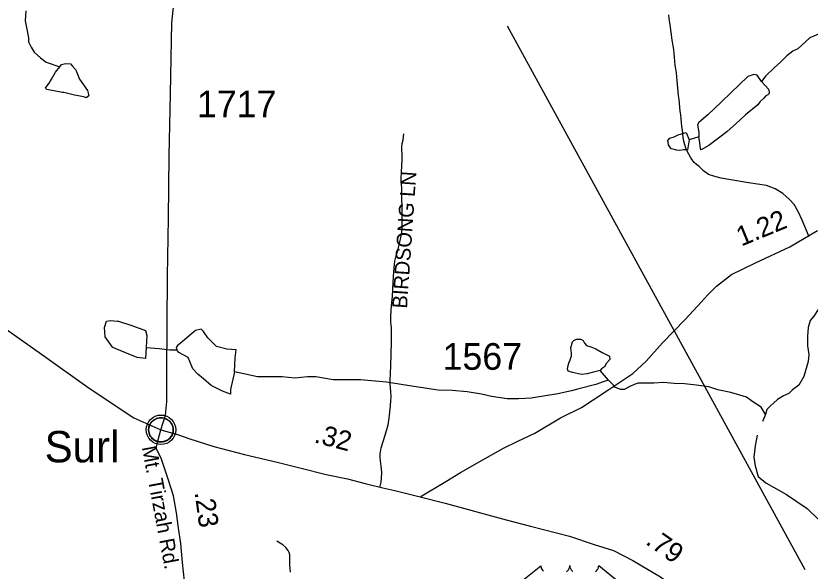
# Model space of a CAD drawing. Extents: x 1950930 to 2061844, y 904556 to 1017002.
# Drawn here: x 2029357 to 2034415, y 943156 to 946694 of the extents above; entities that cross this region are included whole.
import ezdxf

# ---------------------------------------------------------------- set-up
doc = ezdxf.new("R2010")
doc.units = 0
for name, color, linetype in [('Exist Civil Demographics Community CELL', 7, 'Continuous'), ('Exist Civil Demographics Community Label', 7, 'Continuous'), ('Exist Hydrographic Creek Single Shore', 7, 'Continuous'), ('Exist Hydrographic Misc Water Feature', 7, 'Continuous'), ('Exist Road Non-System Type 51', 7, 'Continuous'), ('Exist Road Non-System Type 51 Label', 7, 'Continuous'), ('Exist Road Primary US Attributed', 7, 'Continuous'), ('Exist Road Primary US Mileage Hundredths English Label', 7, 'Continuous'), ('Exist Road Primary US Shield CELL', 7, 'Continuous'), ('Exist Road Primary US Structure Standard Bridge CELL', 7, 'Continuous'), ('Exist Road Primary US Structure Standard Bridge Number Label', 7, 'Continuous'), ('Exist Road Secondary Type 51 Attributed', 7, 'Continuous'), ('Exist Road Secondary Type 51 Label', 7, 'Continuous'), ('Exist Road Secondary Type 51 Number Label', 7, 'Continuous')]:
    doc.layers.add(name, color=color, linetype=linetype)

msp = doc.modelspace()

# ---------------------------------------------------------------- linework, layer by layer
at = {"layer": 'Exist Civil Demographics Community CELL'}
msp.add_lwpolyline([(2030202.9, 944068.8), (2030203.9, 944074.4), (2030205.7, 944080.9), (2030208.6, 944088.1), (2030211.6, 944093.9), (2030214.9, 944099.6), (2030218.7, 944104.7), (2030222.6, 944109.1), (2030227.2, 944113.7), (2030232.7, 944118.3), (2030238.2, 944122), (2030243, 944124.8), (2030248.1, 944127.3), (2030253.6, 944129.6), (2030259.2, 944131.4), (2030263.5, 944132.6), (2030268.4, 944133.3), (2030272.5, 944134), (2030278.9, 944134.3), (2030283.3, 944134.2), (2030289, 944133.9), (2030293.9, 944133.2), (2030298.8, 944132.2), (2030303.8, 944130.8), (2030309, 944128.8), (2030315.6, 944125.9), (2030321.9, 944122.4), (2030326.9, 944118.9), (2030332.1, 944114.9), (2030335.4, 944111.7), (2030339.5, 944107.3), (2030343.4, 944102.7), (2030346.5, 944098.1), (2030349.6, 944093.1), (2030352, 944087.9), (2030354.1, 944082.9), (2030355.7, 944077.9), (2030356.9, 944073.3), (2030358, 944067.2), (2030358.7, 944062.5), (2030358.9, 944056.5), (2030358.7, 944050.7), (2030358.2, 944045), (2030357.2, 944039.6), (2030355.6, 944033.4), (2030353.7, 944027.6), (2030351.4, 944022.5), (2030348.2, 944016.5), (2030345, 944011.2), (2030341.5, 944006.5), (2030337.3, 944001.7), (2030332, 943996.8), (2030327, 943992.7), (2030322, 943989.2), (2030317.6, 943986.7), (2030310.8, 943983.5), (2030303.7, 943980.8), (2030297.7, 943979.3), (2030291.1, 943978), (2030286.7, 943977.5), (2030282.2, 943977.3), (2030276.6, 943977.3), (2030272.3, 943977.7), (2030266.7, 943978.4), (2030260.8, 943979.7), (2030256.2, 943981), (2030251, 943982.9), (2030246.4, 943984.9), (2030242.5, 943987.1), (2030235.7, 943991.2), (2030230.1, 943995.5), (2030225.2, 944000), (2030220.8, 944004.8), (2030217.6, 944008.8), (2030214.6, 944013), (2030210.5, 944020.1), (2030208.8, 944023.6), (2030207.1, 944027.6), (2030204.5, 944035.8), (2030202.9, 944042.9), (2030202.3, 944048), (2030201.9, 944054.3), (2030201.9, 944059), (2030202.4, 944065.5)], close=True, dxfattribs=at)
msp.add_lwpolyline([(2030202.9, 944068.8), (2030203.9, 944074.4), (2030205.7, 944080.9), (2030208.6, 944088.1), (2030211.6, 944093.9), (2030214.9, 944099.6), (2030218.7, 944104.7), (2030222.6, 944109.1), (2030227.2, 944113.7), (2030232.7, 944118.3), (2030238.2, 944122), (2030243, 944124.8), (2030248.1, 944127.3), (2030253.6, 944129.6), (2030259.2, 944131.4), (2030263.5, 944132.6), (2030268.4, 944133.3), (2030272.5, 944134), (2030278.9, 944134.3), (2030283.3, 944134.2), (2030289, 944133.9), (2030293.9, 944133.2), (2030298.8, 944132.2), (2030303.8, 944130.8), (2030309, 944128.8), (2030315.6, 944125.9), (2030321.9, 944122.4), (2030326.9, 944118.9), (2030332.1, 944114.9), (2030335.4, 944111.7), (2030339.5, 944107.3), (2030343.4, 944102.7), (2030346.5, 944098.1), (2030349.6, 944093.1), (2030352, 944087.9), (2030354.1, 944082.9), (2030355.7, 944077.9), (2030356.9, 944073.3), (2030358, 944067.2), (2030358.7, 944062.5), (2030358.9, 944056.5), (2030358.7, 944050.7), (2030358.2, 944045), (2030357.2, 944039.6), (2030355.6, 944033.4), (2030353.7, 944027.6), (2030351.4, 944022.5), (2030348.2, 944016.5), (2030345, 944011.2), (2030341.5, 944006.5), (2030337.3, 944001.7), (2030332, 943996.8), (2030327, 943992.7), (2030322, 943989.2), (2030317.6, 943986.7), (2030310.8, 943983.5), (2030303.7, 943980.8), (2030297.7, 943979.3), (2030291.1, 943978), (2030286.7, 943977.5), (2030282.2, 943977.3), (2030276.6, 943977.3), (2030272.3, 943977.7), (2030266.7, 943978.4), (2030260.8, 943979.7), (2030256.2, 943981), (2030251, 943982.9), (2030246.4, 943984.9), (2030242.5, 943987.1), (2030235.7, 943991.2), (2030230.1, 943995.5), (2030225.2, 944000), (2030220.8, 944004.8), (2030217.6, 944008.8), (2030214.6, 944013), (2030210.5, 944020.1), (2030208.8, 944023.6), (2030207.1, 944027.6), (2030204.5, 944035.8), (2030202.9, 944042.9), (2030202.3, 944048), (2030201.9, 944054.3), (2030201.9, 944059), (2030202.4, 944065.5)], close=True, dxfattribs=at)
for centre, radius in [((2030280.6, 944056.4), 94.3), ((2030280.6, 944056.4), 94.3), ((2030280.3, 944056.6), 76.7), ((2030280.3, 944056.6), 76.7)]:
    msp.add_circle(centre, radius, dxfattribs=at)
at = {"layer": 'Exist Hydrographic Creek Single Shore'}
for points in [[(2034660.9, 945029.3), (2034637.9, 945000.3), (2034579.7, 944930.3), (2034542, 944884.2), (2034509.9, 944856.3), (2034465.9, 944824), (2034437.8, 944780), (2034413.9, 944752.3), (2034401.8, 944708.2), (2034398, 944652.2), (2034398.1, 944592.1), (2034406.1, 944536.2), (2034401.9, 944492.3), (2034374, 944396), (2034342, 944339.9), (2034302.1, 944312.2), (2034278.3, 944288.1), (2034244.1, 944272.1), (2034206.3, 944249.9), (2034182.1, 944226.1), (2034162.1, 944210.1), (2034138.3, 944186), (2034130.1, 944154)], [(2034077, 944023), (2034064.3, 943953.9), (2034056.5, 943881.8), (2034064.6, 943825.9), (2034084.5, 943757.9), (2034132.6, 943717.8), (2034264.6, 943643.9), (2034396.6, 943556.1), (2034468.7, 943484.1), (2034508.7, 943468.2), (2034520.7, 943460), (2034536.6, 943452.2), (2034552.7, 943420.3), (2034568.5, 943394.1)]]:
    msp.add_lwpolyline(points, dxfattribs=at)
at = {"layer": 'Exist Hydrographic Misc Water Feature'}
for points in [[(2029420.9, 946727.2), (2029416.6, 946663.3), (2029424.9, 946619.2), (2029437, 946553.3), (2029436.8, 946529.3), (2029452.8, 946495.2), (2029472.8, 946463.3), (2029512.8, 946427.3), (2029548.9, 946399.3), (2029636.9, 946369.3)], [(2034568.9, 946594.3), (2034493, 946588.3), (2034412.8, 946554.2), (2034336.9, 946484.3), (2034305.1, 946468.2), (2034267.1, 946440.1), (2034228.8, 946400.2), (2034185.1, 946364), (2034133.1, 946311.9), (2034105.2, 946276.1)], [(2029636.9, 946369.3), (2029647.1, 946383.5), (2029664.9, 946387.4), (2029681, 946391.4), (2029704.9, 946387.6), (2029717.1, 946373.5), (2029737, 946351.5), (2029741.1, 946343.5), (2029761, 946291.6), (2029813, 946217.6), (2029821.2, 946185.6), (2029805.1, 946171.5), (2029789.2, 946177.4), (2029729, 946189.5), (2029661.1, 946205.4), (2029652.9, 946205.5), (2029552.9, 946225.3), (2029544.9, 946233.4), (2029553, 946245.3), (2029569.1, 946265.4), (2029582.8, 946291.3), (2029609, 946335.4), (2029636.9, 946369.3)], [(2034105.2, 946276.1), (2034077.1, 946316), (2034056.9, 946320.1), (2034016.9, 946308.1), (2033909.1, 946204), (2033849.1, 946143.9), (2033763.1, 946063.6), (2033721.3, 946027.7), (2033705.3, 946015.6), (2033697.1, 945999.7), (2033705.3, 945951.6), (2033705.4, 945923.7)], [(2034105.2, 946276.1), (2034149.1, 946227.9), (2034153, 946208.1), (2034153.1, 946199.9), (2034145.1, 946191.9), (2034133.1, 946183.9), (2034117, 946167.9), (2034097.3, 946147.9), (2034081.1, 946127.9), (2034003.3, 946063.9), (2033967.2, 946029.9), (2033885.2, 945955.8), (2033769.2, 945867.9), (2033721.4, 945839.7), (2033717.3, 945847.7), (2033713.4, 945867.8), (2033709.2, 945899.7), (2033705.4, 945923.7)], [(2033645.2, 945903.6), (2033633.4, 945839.5), (2033609.1, 945839.7), (2033585.4, 945835.6), (2033561.2, 945837.8), (2033559.3, 945839.8), (2033529.2, 945847.6), (2033513.3, 945871.6), (2033509.3, 945899.5), (2033521.1, 945915.7), (2033549.2, 945923.7), (2033561.1, 945929.7), (2033573.4, 945935.6), (2033625.2, 945951.6), (2033645.2, 945903.6)], [(2033705.4, 945923.7), (2033645.2, 945903.6)], [(2030186, 944581.6), (2030181.9, 944509.8), (2030129.9, 944517.7), (2030050.1, 944549.6), (2029974, 944581.7), (2029972.1, 944583.4), (2029925.9, 944649.6), (2029921.8, 944709.4), (2029933.8, 944749.6), (2029957.9, 944753.7), (2030003.7, 944749.4), (2030010, 944749.6), (2030094.1, 944721.6), (2030182, 944689.6), (2030189.9, 944657.6), (2030186, 944581.6)], [(2030748.2, 944425.9), (2030752, 944514.1), (2030759.9, 944566.1), (2030700, 944569.9), (2030634.1, 944588), (2030580, 944642), (2030552, 944681.9), (2030535.9, 944697.7), (2030500, 944689.9), (2030402.1, 944605.6), (2030386.1, 944593.8), (2030378, 944581.9), (2030381.9, 944565.7)], [(2033078, 944435.4), (2033026.1, 944421.3), (2032994.1, 944413.1), (2032958, 944409.3), (2032902.1, 944421.3), (2032874, 944429.1), (2032870.1, 944445.2), (2032874.1, 944465.2), (2032878.1, 944481.2), (2032886.1, 944503.3), (2032892, 944521.2), (2032894.1, 944525.1), (2032894.2, 944545.2), (2032890, 944579.4), (2032901.9, 944617.2), (2032909.9, 944625.2), (2032925.9, 944633.1), (2032954.1, 944633.2), (2032970, 944625.3), (2032977.9, 944609.4), (2032990, 944593.4), (2033011.9, 944587.4), (2033018.1, 944585.3), (2033050, 944573.4), (2033090.2, 944549.3), (2033137.9, 944525.3), (2033138.1, 944505.3), (2033118, 944481.5), (2033106, 944457.4), (2033086, 944445.4), (2033078, 944435.4)], [(2030186, 944581.6), (2030269.8, 944573.6), (2030337.9, 944565.6), (2030381.9, 944565.7)], [(2030748.2, 944425.9), (2030724.2, 944314.1), (2030724.2, 944283.9), (2030672.1, 944302.1), (2030600, 944338), (2030552, 944382), (2030516.2, 944410), (2030484.1, 944445.8), (2030454.1, 944517.9), (2030394, 944549.7), (2030381.9, 944565.7)], [(2033130.2, 944373.2), (2033078, 944435.4)], [(2033130.2, 944373.2), (2033102.1, 944365.3), (2033050.2, 944345.4), (2032942.3, 944317.4), (2032894.1, 944305.3), (2032808.1, 944285.1), (2032730, 944273.2), (2032638.1, 944257.1), (2032558.3, 944253.2), (2032486.1, 944253), (2032386, 944268.9), (2032322, 944283), (2032230.1, 944298.7), (2032134.1, 944306.9), (2032046.2, 944308.7), (2031890.2, 944332.6), (2031716.2, 944360.5), (2031552.1, 944374.4), (2031472, 944374.4), (2031376.2, 944374.5), (2031266, 944394.1), (2031214.2, 944394.2), (2031132, 944386.1), (2031052.1, 944394.3), (2030964.1, 944394.1), (2030896.2, 944393.9), (2030808, 944414.1), (2030748.2, 944425.9)], [(2034130.1, 944154), (2034102.2, 944201.8), (2034050, 944233.7), (2034010.3, 944263.8), (2033910.2, 944293.7), (2033826.2, 944311.9), (2033770.2, 944329.8), (2033690, 944341.6), (2033614, 944349.8), (2033548.1, 944351.5), (2033480, 944357.5), (2033420.2, 944353.4), (2033372.3, 944353.5), (2033320.1, 944353.6), (2033294, 944345.6), (2033266.1, 944331.4), (2033230, 944313.4), (2033206, 944313.3), (2033170.2, 944327.4), (2033162, 944341.4), (2033130.2, 944373.2)], [(2034130.1, 944154), (2034110.5, 944109.4)]]:
    msp.add_lwpolyline(points, dxfattribs=at)
at = {"layer": 'Exist Road Non-System Type 51'}
for points in [[(2034407.9, 945286.4), (2034364.5, 945391.6), (2034341.4, 945443.4), (2034312.6, 945491.3), (2034283.9, 945523.9), (2034241.8, 945563.2), (2034191.9, 945591.9), (2034136.2, 945613.1), (2034021.2, 945631.2), (2033909.1, 945649.5), (2033847.8, 945660), (2033808.5, 945670.6), (2033768.1, 945684), (2033734.6, 945707), (2033707, 945733.4), (2033691.4, 945746.7), (2033676.6, 945760.6), (2033663.9, 945777), (2033652, 945793.9), (2033641.6, 945812.2), (2033631.9, 945830.9), (2033623.5, 945851.6), (2033616.6, 945872.8), (2033610.1, 945895.2), (2033606.2, 945918.9), (2033603.2, 945942), (2033600.8, 945966.2), (2033597.2, 945989.9), (2033595.2, 946014.2), (2033593.4, 946038.4), (2033590.9, 946062.7), (2033587.9, 946086.4), (2033585.4, 946110.6), (2033582.9, 946136.8), (2033579.9, 946161.6), (2033577, 946185.9), (2033575, 946210.1), (2033571.5, 946234.4), (2033570, 946256.9), (2033567.5, 946281.1), (2033565, 946306.6), (2033563, 946330.9), (2033559.1, 946355.8), (2033555.1, 946380), (2033552.6, 946405.5), (2033550.1, 946430.4), (2033548.1, 946455.2), (2033545.8, 946478.9), (2033542.8, 946503.8), (2033538.8, 946528.1), (2033534.8, 946552.9), (2033530.9, 946577.2), (2033527.9, 946601.5), (2033524.4, 946626.4), (2033521, 946650.6), (2033517, 946674.9), (2033514, 946700.4)], [(2031674.6, 943689.9), (2031683.5, 943723.6), (2031684.4, 943746.6), (2031686.9, 943785.6), (2031683.5, 943824.6), (2031677.6, 943859.4), (2031675.9, 943879.8), (2031675.9, 943903.6), (2031682.6, 943942.6), (2031708.1, 944021.6), (2031727.6, 944087.8), (2031733.1, 944129.8), (2031741.6, 944209.6), (2031743.4, 944241.8), (2031745.9, 944265.6), (2031745, 944300.4), (2031740.9, 944350.4), (2031740.9, 944370), (2031743.8, 944464.6), (2031748, 944614.9), (2031748.5, 944684), (2031747.6, 944706.1), (2031746.8, 944725.6), (2031744.2, 944741.8), (2031744.2, 944772.3), (2031745.9, 944821.5), (2031751, 944867.4), (2031755.6, 944906.8), (2031759.1, 944997.6), (2031763.2, 945063.9), (2031768.4, 945110.6), (2031769.2, 945131.8), (2031776.5, 945156.8), (2031789.2, 945200.1), (2031799.4, 945243.4), (2031810.4, 945290.9), (2031813.8, 945317.2), (2031816.4, 945352), (2031816.4, 945409.8), (2031813.4, 945597.8), (2031810.9, 945636.8), (2031810, 945658.9), (2031812.1, 945697.5), (2031816.4, 945777.2), (2031816.4, 945815.4), (2031815.1, 945838.8), (2031813.4, 945859.2), (2031815.9, 945880.4), (2031821.9, 945905), (2031827.9, 945942.1)], [(2031105.8, 943148.6), (2031103.6, 943170), (2031102.2, 943197.1), (2031102.2, 943217), (2031102.2, 943235.5), (2031100.9, 943258.9), (2031096.5, 943273.9), (2031090.1, 943288.1), (2031075.5, 943305.6), (2031057, 943324.1), (2031030, 943341.2), (2031019.4, 943346.7)]]:
    msp.add_lwpolyline(points, dxfattribs=at)
at = {"layer": 'Exist Road Primary US Attributed'}
for points in [[(2029168.5, 944784), (2029520.1, 944538.2), (2029822.4, 944322.5), (2030107.9, 944132.8), (2030280.6, 944056.4)], [(2030280.6, 944056.4), (2030385.9, 944026.3), (2030464.5, 943998.8), (2030616.5, 943951), (2030812.7, 943899.2), (2031020.8, 943851.2), (2031172.8, 943811.3), (2031332.8, 943771.4), (2031468.8, 943743.6), (2031580.8, 943713.6), (2031693.8, 943686.4), (2031768.8, 943669.7), (2031930.8, 943629.8)], [(2031930.8, 943629.8), (2032090.8, 943589.9), (2032478.8, 943482), (2032632.9, 943442.2), (2032883, 943378.4), (2033039, 943326.4), (2033163, 943288.4), (2033285.1, 943222.7), (2033461.1, 943118.6), (2033613.3, 943006.8), (2033729.3, 942918.8), (2033837.3, 942843), (2033993.3, 942754.9), (2034127.4, 942681.1), (2034293.4, 942601.3), (2034445.5, 942545.3), (2034607.5, 942493.4), (2034670, 942474.8)]]:
    msp.add_lwpolyline(points, dxfattribs=at)
at = {"layer": 'Exist Road Primary US Shield CELL'}
for points in [[(2032571.4, 943088.2), (2032700, 943190.6), (2032700.3, 943185.3), (2032701.6, 943179), (2032702.6, 943175.7), (2032705.6, 943169.5), (2032710.4, 943162.1), (2032717.2, 943154.9)], [(2032863.5, 943151.8), (2032870.3, 943158.4), (2032875.8, 943165.1), (2032878, 943168.9), (2032880, 943172.6), (2032882.7, 943180.3), (2032883.5, 943183.8), (2032884, 943190.9), (2032884.5, 943184.9), (2032885.1, 943181.2), (2032886.1, 943177.5), (2032887.6, 943173.7), (2032890.3, 943168.2), (2032893.4, 943163.6), (2032899.1, 943156.9), (2032902.7, 943153.5)], [(2033047.8, 943152.2), (2033053.4, 943157.4), (2033058.7, 943163.5), (2033061.8, 943168), (2033064, 943172.7), (2033066.1, 943177.5), (2033067.3, 943182.7), (2033067.9, 943187.2), (2033068, 943191), (2033196.6, 943088.6)]]:
    msp.add_lwpolyline(points, dxfattribs=at)
at = {"layer": 'Exist Road Primary US Structure Standard Bridge Number Label'}
msp.add_line((2034382.5, 943163.5), (2032487.7, 946627.8), dxfattribs=at)
at = {"layer": 'Exist Road Secondary Type 51 Attributed'}
for points in [[(2030280.6, 944056.4), (2030308.4, 944150.5), (2030318.9, 944234), (2030318.9, 944419.2), (2030322.7, 945035.8), (2030328.1, 945405.3), (2030331.9, 945801.3), (2030340.3, 946196.3), (2030350.1, 946650.4), (2030386.6, 946993.8), (2030405.4, 947358.9), (2030417.5, 947809.1), (2030433.3, 948109.2), (2030428, 948263.8), (2030354.3, 948435.5), (2030216.4, 948729.5), (2030156.5, 948909.4), (2030121.8, 949089.4), (2030102.8, 949369.5)], [(2031930.8, 943629.8), (2032094.7, 943727.8), (2032188, 943783.5), (2032311.3, 943854.3), (2032461.8, 943938.6), (2032548.3, 943981.5), (2032661.1, 944035.7), (2032825.1, 944132.1), (2032958.6, 944198.5), (2033032.7, 944248.5), (2033132.7, 944312.7), (2033286.3, 944414.6), (2033370.4, 944494.6), (2033474.2, 944610.7), (2033618.1, 944758.8), (2033722.1, 944870.9), (2033762, 944915), (2033818, 944970.9), (2033914, 945047.1), (2034065.9, 945121), (2034285.5, 945223.4), (2034461.8, 945325.5)], [(2030460.4, 942860.3), (2030442.9, 942973.3), (2030429.4, 943092.3), (2030418.1, 943210.5), (2030407.6, 943332.4), (2030392.5, 943428.8), (2030379, 943528.2), (2030360.2, 943635.8), (2030326.7, 943741.8), (2030284.6, 943869.9), (2030250.6, 943938.8), (2030261.8, 943991.6), (2030280.6, 944056.4)]]:
    msp.add_lwpolyline(points, dxfattribs=at)

# ---------------------------------------------------------------- texts
at = {"layer": 'Exist Civil Demographics Community Label'}
msp.add_text('Surl', height=200, dxfattribs=at).set_placement((2029539.8, 943849.1))
at = {"layer": 'Exist Road Non-System Type 51 Label'}
msp.add_text('  BIRDSONG LN', height=95, rotation=86.0734, dxfattribs=at).set_placement((2031842.4, 944756.7))
at = {"layer": 'Exist Road Primary US Mileage Hundredths English Label'}
for s, rotation, p in [('.32', 345.2734, (2031250.7, 943977.3)), ('.79', 324.9324, (2033360.6, 943332.3))]:
    msp.add_text(s, height=125, rotation=rotation, dxfattribs=at).set_placement(p)
at = {"layer": 'Exist Road Primary US Structure Standard Bridge CELL'}
for s, rotation, p in [('1.22', 22.3625, (2033976.5, 945223.8)), ('.23', 277.7582, (2030494.3, 943657.4))]:
    msp.add_text(s, height=125, rotation=rotation, dxfattribs=at).set_placement(p)
at = {"layer": 'Exist Road Secondary Type 51 Label'}
msp.add_text('Mt. Tirzah Rd.', height=95, rotation=280.6757, dxfattribs=at).set_placement((2030158, 943945.4))
at = {"layer": 'Exist Road Secondary Type 51 Number Label'}
for s, p in [('1717', (2030509.9, 946047.9)), ('1567', (2032074.1, 944438.8))]:
    msp.add_text(s, height=170, dxfattribs=at).set_placement(p)

doc.saveas('drawing.dxf')
